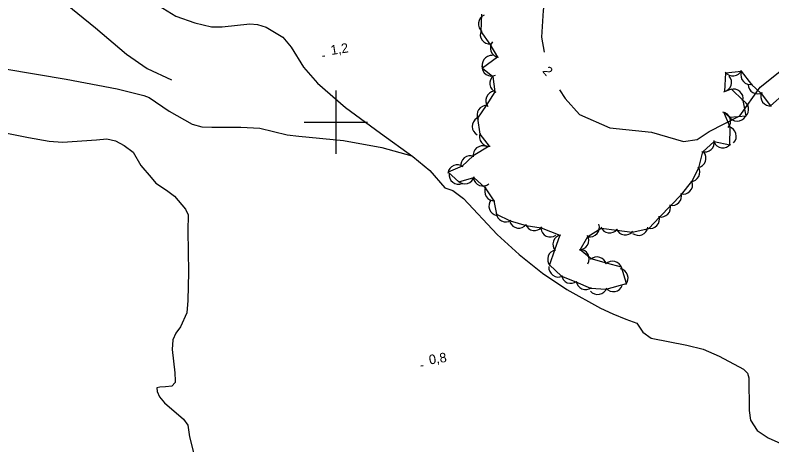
# Model space of a CAD drawing. Extents: x 643342 to 646936, y 5873857 to 5876103.
# Drawn here: x 644699 to 644937.3, y 5874698.4 to 5874833.7 of the extents above; entities that cross this region are included whole.
import ezdxf

# ---------------------------------------------------------------- set-up
doc = ezdxf.new("R2010")
doc.units = 0
for name, color, linetype in [('Niveau 2', 7, 'Continuous'), ('Niveau 22', 7, 'Continuous'), ('Niveau 3', 7, 'Continuous'), ('Niveau 4', 7, 'Continuous'), ('Niveau 44', 7, 'Continuous'), ('Niveau 61', 7, 'Continuous')]:
    doc.layers.add(name, color=color, linetype=linetype)

msp = doc.modelspace()

# ---------------------------------------------------------------- linework, layer by layer
at = {"layer": 'Niveau 2'}
for points in [[(644864.61, 5874934.28), (644872.11, 5874931.71), (644875.99, 5874927.77), (644879.11, 5874922.04), (644882.29, 5874915.08), (644885.29, 5874906.91), (644885.23, 5874896.43), (644883.7, 5874886.68), (644880.05, 5874879.45), (644871.32, 5874862.94), (644867.97, 5874852.54), (644865.28, 5874835.21), (644864.8, 5874826.74), (644865.63, 5874822.09)], [(644870.42, 5874810.18), (644872.19, 5874807.45), (644876.77, 5874802.4), (644886.29, 5874798.27), (644899.42, 5874796.86), (644909.53, 5874793.97), (644913.74, 5874794.58), (644917.6, 5874797.04), (644927.19, 5874801.98), (644933.58, 5874811.03), (644940.38, 5874816.4)]]:
    msp.add_lwpolyline(points, dxfattribs=at)
at = {"layer": 'Niveau 22'}
for points in [[(644702.4, 5874846.02), (644711.5, 5874840.24), (644724.36, 5874829.7), (644734.07, 5874821.42), (644740.61, 5874816.94), (644748.27, 5874813.4)], [(644744.19, 5874836.78), (644749.56, 5874833.4), (644755.64, 5874831.28), (644760.81, 5874830.01), (644764.22, 5874830), (644772.94, 5874830.99), (644775.32, 5874830.76), (644778.09, 5874829.97), (644783.32, 5874826.81), (644785.97, 5874823.63), (644789.85, 5874817.37), (644794.21, 5874812.35), (644803.03, 5874804.68), (644814.02, 5874796.53), (644824.22, 5874789.24), (644829.56, 5874784.8), (644834.3, 5874779.34), (644836.84, 5874778.53), (644840.25, 5874776.03), (644850.83, 5874764.64), (644857.76, 5874758.34), (644865.12, 5874752.44), (644872.76, 5874747.28), (644883.39, 5874741.47), (644887.2, 5874739.69), (644891.37, 5874738.01), (644894.79, 5874736.75), (644896.7, 5874733.88), (644899.32, 5874732.02), (644910.52, 5874729.77), (644915.71, 5874728.56), (644920.74, 5874726.27), (644928.38, 5874722.24), (644929.66, 5874721.01), (644930, 5874719.48), (644930.13, 5874709.25), (644930.58, 5874706.18), (644932.71, 5874702.87), (644936.19, 5874700.59)], [(644695.8, 5874816.84), (644715.1, 5874813.52), (644731.14, 5874810.54), (644739.54, 5874808.44), (644741.16, 5874807.78), (644747.49, 5874803.46), (644754.77, 5874799.4), (644757.78, 5874798.56), (644760.94, 5874798.41), (644770.06, 5874798.42), (644776.08, 5874798.1), (644784.68, 5874796.02), (644788.34, 5874795.61), (644802.39, 5874794.24), (644814.44, 5874792.03), (644823.95, 5874789.43)], [(644936.19, 5874700.59), (644940.11, 5874698.83), (644945.06, 5874697.6)]]:
    msp.add_lwpolyline(points, dxfattribs=at)
at = {"layer": 'Niveau 3'}
for p, q in [((644795.75, 5874820.76), (644796.54, 5874820.88)), ((644826.71, 5874723.27), (644827.5, 5874723.4))]:
    msp.add_line(p, q, dxfattribs=at)
at = {"layer": 'Niveau 4'}
for points in [[(644695.87, 5874796.68), (644703.24, 5874795.15), (644709.76, 5874794.03), (644713.95, 5874793.67), (644724.59, 5874794.46), (644727.89, 5874794.74), (644730.56, 5874794.13), (644733.29, 5874792.68), (644736.2, 5874790.54), (644738.55, 5874786.42), (644741.83, 5874782.63), (644743.28, 5874780.84), (644746.67, 5874778.61), (644749.2, 5874776.67), (644752.62, 5874772.65), (644753.48, 5874770.81), (644753.41, 5874765.77), (644753.62, 5874752.74)], [(644753.62, 5874752.74), (644753.39, 5874743.86), (644753.1, 5874740), (644751.09, 5874735.52), (644749.58, 5874733.6), (644748.68, 5874731.48), (644748.45, 5874728.47), (644749.28, 5874721.12), (644749.37, 5874718.5), (644749.41, 5874718.02), (644748.31, 5874716.85), (644746.31, 5874716.68), (644744.54, 5874716.53), (644743.61, 5874716.33), (644743.7, 5874715.14), (644744.42, 5874713.53), (644746, 5874711.63), (644752, 5874706.52), (644753.34, 5874704.6), (644753.87, 5874700.94), (644755.22, 5874696.03)]]:
    msp.add_lwpolyline(points, dxfattribs=at)
at = {"layer": 'Niveau 44'}
for points in [[(644845.91, 5874834.02), (644845.63, 5874828.56), (644848.48, 5874824.63), (644850.86, 5874820.53), (644846.22, 5874817.05), (644849.4, 5874814.42), (644850.1, 5874809.62), (644847.35, 5874805.27), (644844.65, 5874801.24), (644845.3, 5874796.28), (644848.28, 5874792.45), (644843.23, 5874789.4), (644839.83, 5874786.12), (644835.33, 5874784.3), (644838.77, 5874781.24), (644843.44, 5874782.59), (644847.05, 5874779.33), (644849.73, 5874775.28), (644850.56, 5874771.09), (644854.93, 5874768.98), (644859.89, 5874767.51), (644864.69, 5874766.77), (644870.5, 5874764.4), (644868.84, 5874759.68), (644867.23, 5874755.1), (644871.11, 5874751.52), (644875.6, 5874749.68), (644880.23, 5874747.79), (644885.17, 5874747.45), (644891.49, 5874749.18), (644889.93, 5874754.36), (644885.23, 5874755.57), (644880.43, 5874756.95), (644876.93, 5874759.85), (644879.38, 5874764.04), (644883.56, 5874766.68), (644888.52, 5874766.04), (644893.33, 5874765.42), (644898.52, 5874766.58), (644901.89, 5874770.07), (644905.47, 5874773.77), (644908.83, 5874777.27), (644912.07, 5874781.31)], [(644912.07, 5874781.31), (644914.28, 5874785.63), (644915.53, 5874790.72), (644919.18, 5874793.92), (644924.03, 5874792.85), (644924.14, 5874798.41), (644922.2, 5874803.14), (644923.96, 5874801.64), (644929.18, 5874802.03), (644928.26, 5874806.8), (644924.64, 5874810.38), (644922.51, 5874809.65), (644922.81, 5874815.54), (644927.63, 5874816.11), (644930.89, 5874811.93), (644933.95, 5874809.05), (644936.83, 5874805.15), (644941.35, 5874809.12)]]:
    msp.add_lwpolyline(points, dxfattribs=at)
for centre, start, end in [((644847.87, 5874830.97), 113.481, 233.4589), ((644847.87, 5874830.97), 113.481, 233.4589), ((644847.87, 5874830.97), 113.481, 233.4589), ((644848.48, 5874827.63), 156.0199, 275.9978), ((644848.48, 5874827.63), 156.0199, 275.9978), ((644848.48, 5874827.63), 156.0199, 275.9978), ((644851.66, 5874823.42), 140.6272, 260.6052), ((644851.66, 5874823.42), 140.6272, 260.6052), ((644851.66, 5874823.42), 140.6272, 260.6052), ((644849.06, 5874818.01), 84.6754, 204.6533), ((644849.06, 5874818.01), 84.6754, 204.6533), ((644849.06, 5874818.01), 84.6754, 204.6533), ((644849.01, 5874817.55), 175.835, 295.8129), ((644849.01, 5874817.55), 175.835, 295.8129), ((644849.01, 5874817.55), 175.835, 295.8129), ((644851.49, 5874812.28), 128.3376, 248.3156), ((644851.49, 5874812.28), 128.3376, 248.3156), ((644851.49, 5874812.28), 128.3376, 248.3156), ((644921.61, 5874812.52), 281.4615, 41.4394), ((644921.61, 5874812.52), 281.4615, 41.4394), ((644921.61, 5874812.52), 281.4615, 41.4394), ((644925.01, 5874817.57), 216.709, 336.6869), ((644925.01, 5874817.57), 216.709, 336.6869), ((644925.01, 5874817.57), 216.709, 336.6869), ((644930.52, 5874814.91), 163.241, 283.219), ((644930.52, 5874814.91), 163.241, 283.219), ((644930.52, 5874814.91), 163.241, 283.219), ((644932.8, 5874811.96), 180.9188, 300.8967), ((644932.8, 5874811.96), 180.9188, 300.8967), ((644932.8, 5874811.96), 180.9188, 300.8967), ((644850.22, 5874806.78), 97.5213, 217.4992), ((644850.22, 5874806.78), 97.5213, 217.4992), ((644850.22, 5874806.78), 97.5213, 217.4992), ((644925.26, 5874807.45), 348.0138, 107.9917), ((644925.26, 5874807.45), 348.0138, 107.9917), ((644925.26, 5874807.45), 348.0138, 107.9917), ((644936.81, 5874808.15), 156.531, 276.5089), ((644936.81, 5874808.15), 156.531, 276.5089), ((644936.81, 5874808.15), 156.531, 276.5089), ((644847.46, 5874802.28), 86.2444, 206.2224), ((644847.46, 5874802.28), 86.2444, 206.2224), ((644847.46, 5874802.28), 86.2444, 206.2224), ((644926.99, 5874804.08), 310.8338, 70.8118), ((644926.99, 5874804.08), 310.8338, 70.8118), ((644926.99, 5874804.08), 310.8338, 70.8118), ((644921.31, 5874800.27), 318.6963, 78.6743), ((644921.31, 5874800.27), 318.6963, 78.6743), ((644921.31, 5874800.27), 318.6963, 78.6743), ((644845.95, 5874798.7), 121.4787, 241.4566), ((644845.95, 5874798.7), 121.4787, 241.4566), ((644845.95, 5874798.7), 121.4787, 241.4566), ((644926.42, 5874803.36), 208.905, 328.8829), ((644926.42, 5874803.36), 208.905, 328.8829), ((644926.42, 5874803.36), 208.905, 328.8829), ((644923.11, 5874795.59), 316.0551, 76.033), ((644923.11, 5874795.59), 316.0551, 76.033), ((644923.11, 5874795.59), 316.0551, 76.033), ((644848.19, 5874795.45), 157.8932, 277.8712), ((644848.19, 5874795.45), 157.8932, 277.8712), ((644848.19, 5874795.45), 157.8932, 277.8712), ((644916.19, 5874793.65), 251.2548, 11.2327), ((644916.19, 5874793.65), 251.2548, 11.2327), ((644916.19, 5874793.65), 251.2548, 11.2327), ((644921.86, 5874794.92), 202.3459, 322.3239), ((644921.86, 5874794.92), 202.3459, 322.3239), ((644921.86, 5874794.92), 202.3459, 322.3239), ((644846.22, 5874789.56), 68.9976, 188.9756), ((644846.22, 5874789.56), 68.9976, 188.9756), ((644846.22, 5874789.56), 68.9976, 188.9756), ((644913.57, 5874788.67), 279.4555, 39.4334), ((644913.57, 5874788.67), 279.4555, 39.4334), ((644913.57, 5874788.67), 279.4555, 39.4334), ((644842.34, 5874786.42), 68.9976, 188.9756), ((644842.34, 5874786.42), 68.9976, 188.9756), ((644842.34, 5874786.42), 68.9976, 188.9756), ((644838.25, 5874783.58), 52.1319, 172.1098), ((644838.25, 5874783.58), 52.1319, 172.1098), ((644838.25, 5874783.58), 52.1319, 172.1098), ((644911.61, 5874784.27), 272.9254, 32.9033), ((644911.61, 5874784.27), 272.9254, 32.9033), ((644911.61, 5874784.27), 272.9254, 32.9033), ((644838.63, 5874783.5), 172.6658, 292.6437), ((644838.63, 5874783.5), 172.6658, 292.6437), ((644838.63, 5874783.5), 172.6658, 292.6437), ((644840.62, 5874783.61), 226.0692, 346.0471), ((644840.62, 5874783.61), 226.0692, 346.0471), ((644840.62, 5874783.61), 226.0692, 346.0471), ((644846.28, 5874782.92), 189.7183, 309.6963), ((644846.28, 5874782.92), 189.7183, 309.6963), ((644846.28, 5874782.92), 189.7183, 309.6963), ((644909.35, 5874780.34), 256.0546, 16.0325), ((644909.35, 5874780.34), 256.0546, 16.0325), ((644909.35, 5874780.34), 256.0546, 16.0325), ((644849.86, 5874778.28), 153.4654, 273.4434), ((644849.86, 5874778.28), 153.4654, 273.4434), ((644849.86, 5874778.28), 153.4654, 273.4434), ((644905.88, 5874776.75), 256.0546, 16.0325), ((644905.88, 5874776.75), 256.0546, 16.0325), ((644905.88, 5874776.75), 256.0546, 16.0325), ((644851.19, 5874773.59), 139.2458, 259.2238), ((644851.19, 5874773.59), 139.2458, 259.2238), ((644851.19, 5874773.59), 139.2458, 259.2238), ((644902.41, 5874773.15), 256.0546, 16.0325), ((644902.41, 5874773.15), 256.0546, 16.0325), ((644902.41, 5874773.15), 256.0546, 16.0325), ((644853.51, 5874771.62), 184.227, 304.2049), ((644853.51, 5874771.62), 184.227, 304.2049), ((644853.51, 5874771.62), 184.227, 304.2049), ((644898.94, 5874769.55), 256.0546, 16.0325), ((644898.94, 5874769.55), 256.0546, 16.0325), ((644898.94, 5874769.55), 256.0546, 16.0325), ((644857.61, 5874769.65), 201.2728, 321.2507), ((644857.61, 5874769.65), 201.2728, 321.2507), ((644857.61, 5874769.65), 201.2728, 321.2507), ((644862.55, 5874768.89), 201.2728, 321.2507), ((644862.55, 5874768.89), 201.2728, 321.2507), ((644862.55, 5874768.89), 201.2728, 321.2507), ((644867.56, 5874766.85), 184.7487, 304.7266), ((644867.56, 5874766.85), 184.7487, 304.7266), ((644867.56, 5874766.85), 184.7487, 304.7266), ((644879.99, 5874766.89), 258.9998, 18.9777), ((644879.99, 5874766.89), 258.9998, 18.9777), ((644879.99, 5874766.89), 258.9998, 18.9777), ((644886.19, 5874768.12), 202.6562, 322.6341), ((644886.19, 5874768.12), 202.6562, 322.6341), ((644886.19, 5874768.12), 202.6562, 322.6341), ((644895.29, 5874767.35), 231.7427, 351.7206), ((644895.29, 5874767.35), 231.7427, 351.7206), ((644895.29, 5874767.35), 231.7427, 351.7206), ((644871.36, 5874761.53), 100.6282, 220.6061), ((644871.36, 5874761.53), 100.6282, 220.6061), ((644871.36, 5874761.53), 100.6282, 220.6061), ((644876.63, 5874762.84), 269.6737, 29.6516), ((644876.63, 5874762.84), 269.6737, 29.6516), ((644876.63, 5874762.84), 269.6737, 29.6516), ((644891.15, 5874767.48), 202.6562, 322.6341), ((644891.15, 5874767.48), 202.6562, 322.6341), ((644891.15, 5874767.48), 202.6562, 322.6341), ((644869.7, 5874756.81), 100.6282, 220.6061), ((644869.7, 5874756.81), 100.6282, 220.6061), ((644869.7, 5874756.81), 100.6282, 220.6061), ((644876.78, 5874757), 327.6678, 87.6457), ((644876.78, 5874757), 327.6678, 87.6457), ((644876.78, 5874757), 327.6678, 87.6457), ((644882.25, 5874754.56), 13.4025, 133.3805), ((644882.25, 5874754.56), 13.4025, 133.3805), ((644882.25, 5874754.56), 13.4025, 133.3805), ((644887.14, 5874753.26), 15.6235, 135.6014), ((644887.14, 5874753.26), 15.6235, 135.6014), ((644887.14, 5874753.26), 15.6235, 135.6014), ((644870.08, 5874754.23), 174.261, 294.2389), ((644870.08, 5874754.23), 174.261, 294.2389), ((644870.08, 5874754.23), 174.261, 294.2389), ((644889.02, 5874750.89), 319.2244, 79.2023), ((644889.02, 5874750.89), 319.2244, 79.2023), ((644889.02, 5874750.89), 319.2244, 79.2023), ((644874.02, 5874752.24), 187.7581, 307.736), ((644874.02, 5874752.24), 187.7581, 307.736), ((644874.02, 5874752.24), 187.7581, 307.736), ((644878.65, 5874750.34), 187.7581, 307.736), ((644878.65, 5874750.34), 187.7581, 307.736), ((644878.65, 5874750.34), 187.7581, 307.736), ((644882.46, 5874748.75), 220.3358, 340.3137), ((644882.46, 5874748.75), 220.3358, 340.3137), ((644882.46, 5874748.75), 220.3358, 340.3137), ((644887.38, 5874749.64), 220.3358, 340.3137), ((644887.38, 5874749.64), 220.3358, 340.3137), ((644887.38, 5874749.64), 220.3358, 340.3137)]:
    msp.add_arc(centre, 3, start, end, dxfattribs=at)
at = {"layer": 'Niveau 61'}
for points in [[(644800, 5874810), (644800, 5874800), (644800, 5874790)], [(644790, 5874800), (644800, 5874800), (644810, 5874800)]]:
    msp.add_lwpolyline(points, dxfattribs=at)

# ---------------------------------------------------------------- texts
at = {"layer": 'Niveau 2'}
msp.add_text('2', height=3, rotation=310.5967, dxfattribs=at).set_placement((644864.88, 5874816.02))
at = {"layer": 'Niveau 3'}
for s, p in [('1,2  ', (644798.6, 5874821.17)), ('0,8  ', (644829.56, 5874723.68))]:
    msp.add_text(s, height=3, rotation=8.9405, dxfattribs=at).set_placement(p)

doc.saveas('drawing.dxf')
